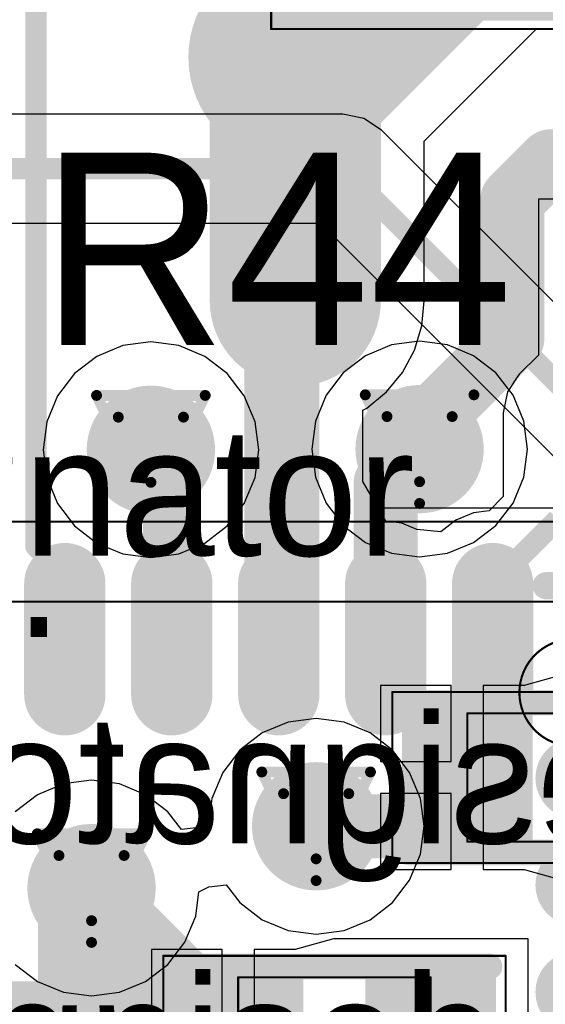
# Model space of a CAD drawing. Header units: millimetres. Extents: x 138 to 555, y 26 to 334.
# Tile 365 of 656: x 183.03 to 185.49, y 272.47 to 277.08. Entities that reach past the tile are written whole.
import ezdxf

# ---------------------------------------------------------------- set-up
doc = ezdxf.new("R2010")
doc.units = ezdxf.units.MM
for name, color, linetype in [('BottomLayer', 5, 'Continuous'), ('BottomOverlay', 54, 'Continuous'), ('BottomPaste', 16, 'Continuous'), ('BottomSolder', 6, 'Continuous'), ('DrillDrawing', 1, 'Continuous'), ('Mechanical20', 56, 'Continuous'), ('Mechanical21', 56, 'Continuous'), ('Mechanical27', 56, 'Continuous'), ('Mechanical30', 56, 'Continuous'), ('MidLayer1', 16, 'Continuous'), ('MidLayer2', 76, 'Continuous'), ('MidLayer3', 90, 'Continuous'), ('MidLayer4', 156, 'Continuous'), ('MultiLayer', 9, 'Continuous'), ('TopLayer', 1, 'Continuous'), ('TopOverlay', 2, 'Continuous'), ('TopPaste', 8, 'Continuous'), ('TopSolder', 216, 'Continuous'), ('ViaHoleLayer', 16, 'Continuous')]:
    doc.layers.add(name, color=color, linetype=linetype)

# ---------------------------------------------------------------- blocks, each defined once
blk = doc.blocks.new('ICC_QFN64_EPAD_9X9_P050_510')
at = {"layer": 'Mechanical20', "const_width": 0.01}
blk.add_lwpolyline([(-4.95, -4.95), (-4.95, 4.95)], dxfattribs=at)
at = {"layer": 'Mechanical27', "const_width": 0.01}
blk.add_lwpolyline([(-4.575, -4.575), (-4.575, 4.575)], dxfattribs=at)
blk.add_lwpolyline([(-3.9, 4.125, 1), (-4.4, 4.125, 1)], format="xyb", close=True, dxfattribs=at)
at = {"layer": 'TopLayer', "const_width": 0.28}
for points in [[(-4.14, 3.75), (-4.66, 3.75)], [(-4.14, 3.25), (-4.66, 3.25)], [(-4.14, 2.75), (-4.66, 2.75)], [(-4.14, 2.25), (-4.66, 2.25)], [(-4.14, 1.75), (-4.66, 1.75)]]:
    blk.add_lwpolyline(points, dxfattribs=at)
at = {"layer": 'TopLayer', "const_width": 0.14}
for points in [[(-4.73, 3.75, 1), (-4.59, 3.75, 1)], [(-4.21, 3.75, 1), (-4.07, 3.75, 1)], [(-4.73, 3.25, 1), (-4.59, 3.25, 1)], [(-4.21, 3.25, 1), (-4.07, 3.25, 1)], [(-4.73, 2.75, 1), (-4.59, 2.75, 1)], [(-4.21, 2.75, 1), (-4.07, 2.75, 1)], [(-4.73, 2.25, 1), (-4.59, 2.25, 1)], [(-4.21, 2.25, 1), (-4.07, 2.25, 1)], [(-4.73, 1.75, 1), (-4.59, 1.75, 1)], [(-4.21, 1.75, 1), (-4.07, 1.75, 1)]]:
    blk.add_lwpolyline(points, format="xyb", close=True, dxfattribs=at)
at = {"layer": 'TopLayer'}
blk.add_solid([(-2.75, -2.75), (2.75, -2.75), (-2.75, 2.75), (2.75, 2.75)], dxfattribs=at)
at = {"layer": 'TopOverlay'}
blk.add_line((-5.012, 4.2248), (-5.012, 3.225), dxfattribs=at)
at = {"layer": 'TopOverlay', "const_width": 0.127}
blk.add_lwpolyline([(-4.65, 4), (-4.65, 4.35)], dxfattribs=at)
at = {"layer": 'TopOverlay', "const_width": 0.0635}
blk.add_lwpolyline([(-4.6818, 4, 1), (-4.6183, 4, 1)], format="xyb", close=True, dxfattribs=at)
at = {"layer": 'TopPaste', "const_width": 0.28}
for points in [[(-4.14, 3.75), (-4.66, 3.75)], [(-4.14, 3.25), (-4.66, 3.25)], [(-4.14, 2.75), (-4.66, 2.75)], [(-4.14, 2.25), (-4.66, 2.25)], [(-4.14, 1.75), (-4.66, 1.75)]]:
    blk.add_lwpolyline(points, dxfattribs=at)
at = {"layer": 'TopPaste', "const_width": 0.14}
for points in [[(-4.73, 3.75, 1), (-4.59, 3.75, 1)], [(-4.21, 3.75, 1), (-4.07, 3.75, 1)], [(-4.73, 3.25, 1), (-4.59, 3.25, 1)], [(-4.21, 3.25, 1), (-4.07, 3.25, 1)], [(-4.73, 2.75, 1), (-4.59, 2.75, 1)], [(-4.21, 2.75, 1), (-4.07, 2.75, 1)], [(-4.73, 2.25, 1), (-4.59, 2.25, 1)], [(-4.21, 2.25, 1), (-4.07, 2.25, 1)], [(-4.73, 1.75, 1), (-4.59, 1.75, 1)], [(-4.21, 1.75, 1), (-4.07, 1.75, 1)]]:
    blk.add_lwpolyline(points, format="xyb", close=True, dxfattribs=at)
at = {"layer": 'TopPaste'}
blk.add_solid([(-2.75, -2.75), (2.75, -2.75), (-2.75, 2.75), (2.75, 2.75)], dxfattribs=at)
at = {"layer": 'TopSolder', "const_width": 0.38}
for points in [[(-3.75, 4.66), (-3.75, 4.14)], [(-3.25, 4.66), (-3.25, 4.14)], [(-2.75, 4.66), (-2.75, 4.14)], [(-4.14, 3.75), (-4.66, 3.75)], [(-4.14, 3.25), (-4.66, 3.25)], [(-4.14, 2.75), (-4.66, 2.75)], [(-4.14, 2.25), (-4.66, 2.25)], [(-4.14, 1.75), (-4.66, 1.75)]]:
    blk.add_lwpolyline(points, dxfattribs=at)
at = {"layer": 'TopSolder', "const_width": 0.19}
for points in [[(-3.845, 4.14, 1), (-3.655, 4.14, 1)], [(-3.345, 4.14, 1), (-3.155, 4.14, 1)], [(-2.845, 4.14, 1), (-2.655, 4.14, 1)], [(-4.755, 3.75, 1), (-4.565, 3.75, 1)], [(-4.235, 3.75, 1), (-4.045, 3.75, 1)], [(-4.755, 3.25, 1), (-4.565, 3.25, 1)], [(-4.235, 3.25, 1), (-4.045, 3.25, 1)], [(-4.755, 2.75, 1), (-4.565, 2.75, 1)], [(-4.235, 2.75, 1), (-4.045, 2.75, 1)], [(-4.755, 2.25, 1), (-4.565, 2.25, 1)], [(-4.235, 2.25, 1), (-4.045, 2.25, 1)], [(-4.755, 1.75, 1), (-4.565, 1.75, 1)], [(-4.235, 1.75, 1), (-4.045, 1.75, 1)]]:
    blk.add_lwpolyline(points, format="xyb", close=True, dxfattribs=at)
at = {"layer": 'TopSolder'}
blk.add_solid([(-2.8, -2.8), (2.8, -2.8), (-2.8, 2.8), (2.8, 2.8)], dxfattribs=at)
blk = doc.blocks.new('L1210_LQH_782')
at = {"layer": 'Mechanical20', "const_width": 0.01}
for points in [[(-2.15, 1.75), (2.15, 1.75)], [(-2.15, -1.7), (-2.15, 1.75)], [(2.15, -1.7), (2.15, 1.75)], [(-2.15, -1.75), (-2.15, -1.7)], [(2.15, -1.75), (2.15, -1.7)], [(-2.15, -1.75), (2.15, -1.75)]]:
    blk.add_lwpolyline(points, dxfattribs=at)
at = {"layer": 'Mechanical20', "const_width": 0.005}
for points in [[(-2.1525, 1.75, 1), (-2.1475, 1.75, 1)], [(-2.1525, 1.75, 1), (-2.1475, 1.75, 1)], [(2.1475, 1.75, 1), (2.1525, 1.75, 1)], [(2.1475, 1.75, 1), (2.1525, 1.75, 1)], [(-2.1525, -1.7, 1), (-2.1475, -1.7, 1)], [(-2.1525, -1.7, 1), (-2.1475, -1.7, 1)], [(2.1475, -1.7, 1), (2.1525, -1.7, 1)], [(2.1475, -1.7, 1), (2.1525, -1.7, 1)], [(-2.1525, -1.75, 1), (-2.1475, -1.75, 1)], [(-2.1525, -1.75, 1), (-2.1475, -1.75, 1)], [(2.1475, -1.75, 1), (2.1525, -1.75, 1)], [(2.1475, -1.75, 1), (2.1525, -1.75, 1)]]:
    blk.add_lwpolyline(points, format="xyb", close=True, dxfattribs=at)
at = {"layer": 'Mechanical27', "const_width": 0.01}
for points in [[(-1.75, -1.35), (-1.75, 1.35)], [(-1.75, 1.35), (1.75, 1.35)], [(-1.45, -1.35), (-1.45, 1.35)], [(1.45, -1.35), (1.45, 1.35)], [(1.75, -1.35), (1.75, 1.35)], [(-1.75, -1.35), (1.75, -1.35)]]:
    blk.add_lwpolyline(points, dxfattribs=at)
at = {"layer": 'Mechanical27', "const_width": 0.005}
for points in [[(-1.7525, 1.35, 1), (-1.7475, 1.35, 1)], [(-1.7525, 1.35, 1), (-1.7475, 1.35, 1)], [(-1.4525, 1.35, 1), (-1.4475, 1.35, 1)], [(1.4475, 1.35, 1), (1.4525, 1.35, 1)], [(1.7475, 1.35, 1), (1.7525, 1.35, 1)], [(1.7475, 1.35, 1), (1.7525, 1.35, 1)], [(-1.7525, -1.35, 1), (-1.7475, -1.35, 1)], [(-1.7525, -1.35, 1), (-1.7475, -1.35, 1)], [(-1.4525, -1.35, 1), (-1.4475, -1.35, 1)], [(1.4475, -1.35, 1), (1.4525, -1.35, 1)], [(1.7475, -1.35, 1), (1.7525, -1.35, 1)], [(1.7475, -1.35, 1), (1.7525, -1.35, 1)]]:
    blk.add_lwpolyline(points, format="xyb", close=True, dxfattribs=at)
at = {"layer": 'TopLayer'}
for points in [[(-0.25, -1.55), (-0.25, 1.55), (-1.95, -1.55), (-1.95, 1.55)], [(1.95, -1.55), (1.95, 1.55), (0.25, -1.55), (0.25, 1.55)]]:
    blk.add_solid(points, dxfattribs=at)
at = {"layer": 'TopOverlay', "const_width": 0.12}
for points in [[(-2.05, -1.65), (-2.05, 1.65)], [(-2.05, 1.65), (2.05, 1.65)], [(2.05, -1.65), (2.05, 1.65)], [(-2.05, -1.65), (-1.45, -1.65)], [(-1.45, -1.65), (2.05, -1.65)]]:
    blk.add_lwpolyline(points, dxfattribs=at)
at = {"layer": 'TopOverlay'}
for points, const_width in [([(-2.08, 1.65, 1), (-2.02, 1.65, 1)], 0.06), ([(-2.08, 1.65, 1), (-2.02, 1.65, 1)], 0.06), ([(2.02, 1.65, 1), (2.08, 1.65, 1)], 0.06), ([(2.02, 1.65, 1), (2.08, 1.65, 1)], 0.06), ([(0.1016, 0, 1), (-0.1016, 0, 1)], 0.12), ([(-0.1316, 0, 1), (-0.0716, 0, 1)], 0.06), ([(0.0716, 0, 1), (0.1316, 0, 1)], 0.06), ([(-2.08, -1.65, 1), (-2.02, -1.65, 1)], 0.06), ([(-2.08, -1.65, 1), (-2.02, -1.65, 1)], 0.06), ([(-1.48, -1.65, 1), (-1.42, -1.65, 1)], 0.06), ([(-1.48, -1.65, 1), (-1.42, -1.65, 1)], 0.06), ([(2.02, -1.65, 1), (2.08, -1.65, 1)], 0.06), ([(2.02, -1.65, 1), (2.08, -1.65, 1)], 0.06)]:
    blk.add_lwpolyline(points, format="xyb", close=True, dxfattribs=dict(at, const_width=const_width))
at = {"layer": 'TopPaste'}
for points in [[(-0.25, -1.55), (-0.25, 1.55), (-1.95, -1.55), (-1.95, 1.55)], [(1.95, -1.55), (1.95, 1.55), (0.25, -1.55), (0.25, 1.55)]]:
    blk.add_solid(points, dxfattribs=at)
at = {"layer": 'TopSolder'}
for points in [[(-0.2, -1.6), (-0.2, 1.6), (-2, -1.6), (-2, 1.6)], [(2, -1.6), (2, 1.6), (0.2, -1.6), (0.2, 1.6)]]:
    blk.add_solid(points, dxfattribs=at)
blk = doc.blocks.new('C0402_B_882')
at = {"layer": 'BottomLayer'}
for points in [[(-0.705, 0.28), (-0.705, -0.28), (-0.195, 0.28), (-0.195, -0.28)], [(0.195, 0.28), (0.195, -0.28), (0.705, 0.28), (0.705, -0.28)]]:
    blk.add_solid(points, dxfattribs=at)
at = {"layer": 'BottomOverlay', "const_width": 0.12}
for points in [[(-0.725, 0.35), (0.725, 0.35)], [(-0.725, -0.35), (0.7, -0.35)]]:
    blk.add_lwpolyline(points, dxfattribs=at)
at = {"layer": 'BottomOverlay', "const_width": 0.06}
for points in [[(-0.755, 0.35, 1), (-0.695, 0.35, 1)], [(0.695, 0.35, 1), (0.755, 0.35, 1)], [(-0.755, -0.35, 1), (-0.695, -0.35, 1)], [(0.67, -0.35, 1), (0.73, -0.35, 1)]]:
    blk.add_lwpolyline(points, format="xyb", close=True, dxfattribs=at)
at = {"layer": 'BottomPaste'}
for points in [[(-0.705, 0.28), (-0.705, -0.28), (-0.195, 0.28), (-0.195, -0.28)], [(0.195, 0.28), (0.195, -0.28), (0.705, 0.28), (0.705, -0.28)]]:
    blk.add_solid(points, dxfattribs=at)
at = {"layer": 'BottomSolder'}
for points in [[(-0.755, 0.33), (-0.755, -0.33), (-0.145, 0.33), (-0.145, -0.33)], [(0.145, 0.33), (0.145, -0.33), (0.755, 0.33), (0.755, -0.33)]]:
    blk.add_solid(points, dxfattribs=at)
at = {"layer": 'Mechanical21', "const_width": 0.01}
for points in [[(-0.8, 0.4), (0.8, 0.4)], [(-0.8, -0.4), (-0.8, 0.4)], [(0.8, -0.4), (0.8, 0.4)], [(-0.8, -0.4), (0.8, -0.4)]]:
    blk.add_lwpolyline(points, dxfattribs=at)
at = {"layer": 'Mechanical21', "const_width": 0.005}
for points in [[(-0.8025, 0.4, 1), (-0.7975, 0.4, 1)], [(-0.8025, 0.4, 1), (-0.7975, 0.4, 1)], [(0.7975, 0.4, 1), (0.8025, 0.4, 1)], [(0.7975, 0.4, 1), (0.8025, 0.4, 1)], [(-0.8025, -0.4, 1), (-0.7975, -0.4, 1)], [(-0.8025, -0.4, 1), (-0.7975, -0.4, 1)], [(0.7975, -0.4, 1), (0.8025, -0.4, 1)], [(0.7975, -0.4, 1), (0.8025, -0.4, 1)]]:
    blk.add_lwpolyline(points, format="xyb", close=True, dxfattribs=at)
at = {"layer": 'Mechanical30', "const_width": 0.01}
for points in [[(-0.45, -0.3), (-0.45, 0.3)], [(-0.45, 0.3), (0.45, 0.3)], [(0.45, -0.3), (0.45, 0.3)], [(-0.45, -0.3), (0.45, -0.3)]]:
    blk.add_lwpolyline(points, dxfattribs=at)
at = {"layer": 'Mechanical30', "const_width": 0.005}
for points in [[(-0.4525, 0.3, 1), (-0.4475, 0.3, 1)], [(-0.4525, 0.3, 1), (-0.4475, 0.3, 1)], [(0.4475, 0.3, 1), (0.4525, 0.3, 1)], [(0.4475, 0.3, 1), (0.4525, 0.3, 1)], [(-0.4525, -0.3, 1), (-0.4475, -0.3, 1)], [(-0.4525, -0.3, 1), (-0.4475, -0.3, 1)], [(0.4475, -0.3, 1), (0.4525, -0.3, 1)], [(0.4475, -0.3, 1), (0.4525, -0.3, 1)]]:
    blk.add_lwpolyline(points, format="xyb", close=True, dxfattribs=at)
blk = doc.blocks.new('C0402_B_887')
at = {"layer": 'BottomLayer'}
for points in [[(-0.705, 0.28), (-0.705, -0.28), (-0.195, 0.28), (-0.195, -0.28)], [(0.195, 0.28), (0.195, -0.28), (0.705, 0.28), (0.705, -0.28)]]:
    blk.add_solid(points, dxfattribs=at)
at = {"layer": 'BottomOverlay', "const_width": 0.12}
for points in [[(-0.725, 0.35), (0.725, 0.35)], [(-0.725, -0.35), (0.7, -0.35)]]:
    blk.add_lwpolyline(points, dxfattribs=at)
at = {"layer": 'BottomOverlay', "const_width": 0.06}
for points in [[(-0.755, 0.35, 1), (-0.695, 0.35, 1)], [(0.695, 0.35, 1), (0.755, 0.35, 1)], [(-0.755, -0.35, 1), (-0.695, -0.35, 1)], [(0.67, -0.35, 1), (0.73, -0.35, 1)]]:
    blk.add_lwpolyline(points, format="xyb", close=True, dxfattribs=at)
at = {"layer": 'BottomPaste'}
for points in [[(-0.705, 0.28), (-0.705, -0.28), (-0.195, 0.28), (-0.195, -0.28)], [(0.195, 0.28), (0.195, -0.28), (0.705, 0.28), (0.705, -0.28)]]:
    blk.add_solid(points, dxfattribs=at)
at = {"layer": 'BottomSolder'}
for points in [[(-0.755, 0.33), (-0.755, -0.33), (-0.145, 0.33), (-0.145, -0.33)], [(0.145, 0.33), (0.145, -0.33), (0.755, 0.33), (0.755, -0.33)]]:
    blk.add_solid(points, dxfattribs=at)
at = {"layer": 'Mechanical21', "const_width": 0.01}
for points in [[(-0.8, 0.4), (0.8, 0.4)], [(-0.8, -0.4), (-0.8, 0.4)], [(0.8, -0.4), (0.8, 0.4)], [(-0.8, -0.4), (0.8, -0.4)]]:
    blk.add_lwpolyline(points, dxfattribs=at)
at = {"layer": 'Mechanical21', "const_width": 0.005}
for points in [[(-0.8025, 0.4, 1), (-0.7975, 0.4, 1)], [(-0.8025, 0.4, 1), (-0.7975, 0.4, 1)], [(0.7975, 0.4, 1), (0.8025, 0.4, 1)], [(0.7975, 0.4, 1), (0.8025, 0.4, 1)], [(-0.8025, -0.4, 1), (-0.7975, -0.4, 1)], [(-0.8025, -0.4, 1), (-0.7975, -0.4, 1)], [(0.7975, -0.4, 1), (0.8025, -0.4, 1)], [(0.7975, -0.4, 1), (0.8025, -0.4, 1)]]:
    blk.add_lwpolyline(points, format="xyb", close=True, dxfattribs=at)
at = {"layer": 'Mechanical30', "const_width": 0.01}
for points in [[(-0.45, -0.3), (-0.45, 0.3)], [(-0.45, 0.3), (0.45, 0.3)], [(0.45, -0.3), (0.45, 0.3)], [(-0.45, -0.3), (0.45, -0.3)]]:
    blk.add_lwpolyline(points, dxfattribs=at)
at = {"layer": 'Mechanical30', "const_width": 0.005}
for points in [[(-0.4525, 0.3, 1), (-0.4475, 0.3, 1)], [(-0.4525, 0.3, 1), (-0.4475, 0.3, 1)], [(0.4475, 0.3, 1), (0.4525, 0.3, 1)], [(0.4475, 0.3, 1), (0.4525, 0.3, 1)], [(-0.4525, -0.3, 1), (-0.4475, -0.3, 1)], [(-0.4525, -0.3, 1), (-0.4475, -0.3, 1)], [(0.4475, -0.3, 1), (0.4525, -0.3, 1)], [(0.4475, -0.3, 1), (0.4525, -0.3, 1)]]:
    blk.add_lwpolyline(points, format="xyb", close=True, dxfattribs=at)

msp = doc.modelspace()

# ---------------------------------------------------------------- linework, layer by layer
at = {"layer": 'BottomLayer'}
for p, q in [((184.5457, 276.6374), (176.6893, 276.6374)), ((184.6433, 276.618), (184.5457, 276.6374)), ((184.726, 276.5627), (184.6433, 276.618)), ((185.9922, 275.2965), (184.726, 276.5627)), ((176.7949, 276.1276), (184.4401, 276.1276)), ((184.4401, 276.1276), (185.6317, 274.936)), ((185.5719, 274.0155), (185.3926, 273.9655)), ((185.0519, 273.9655), (184.7219, 273.9655)), ((184.7219, 273.9655), (184.7219, 273.6105)), ((185.0519, 273.6105), (185.0519, 273.9655)), ((185.3926, 273.9655), (185.2019, 273.9655)), ((185.2019, 273.9655), (185.2019, 273.5355)), ((184.7219, 273.6105), (185.0519, 273.6105)), ((185.2019, 273.5355), (185.2019, 273.1055)), ((185.0519, 273.4605), (184.7219, 273.4605)), ((184.7219, 273.4605), (184.7219, 273.1055)), ((185.0519, 273.1055), (185.0519, 273.4605)), ((184.7219, 273.1055), (185.0519, 273.1055)), ((185.2019, 273.1055), (185.3926, 273.1055)), ((185.3926, 273.1055), (185.5719, 273.0555)), ((184.5009, 272.7814), (184.3216, 272.7314)), ((184.6402, 272.7814), (184.5009, 272.7814)), ((185.4109, 272.7814), (184.6402, 272.7814)), ((185.4109, 271.8235), (185.4109, 272.7814)), ((183.9809, 272.7314), (183.6509, 272.7314)), ((183.6509, 272.7314), (183.6509, 272.3764)), ((183.9809, 272.3764), (183.9809, 272.7314)), ((184.3216, 272.7314), (184.1309, 272.7314)), ((184.1309, 272.7314), (184.1309, 272.3014))]:
    msp.add_line(p, q, dxfattribs=at)
for points, const_width in [([(176.6893, 276.3825), (184.5457, 276.3825)], 0.1), ([(184.5457, 276.3825), (186.1193, 274.8089)], 0.1), ([(184.8988, 273.3075), (185.1269, 273.5355)], 0.3), ([(184.4204, 273.3075), (184.8988, 273.3075)], 0.3), ([(183.3705, 273.0183), (183.3709, 273.0183)], 0.3), ([(183.3709, 273.0183), (184.0718, 272.3173)], 0.3)]:
    msp.add_lwpolyline(points, dxfattribs=dict(at, const_width=const_width))
for points, const_width in [([(184.5207, 276.3825, 1), (184.5707, 276.3825, 1)], 0.05), ([(184.5207, 276.3825, 1), (184.5707, 276.3825, 1)], 0.05), ([(183.4979, 275.0683, 1), (183.7979, 275.0683, 1)], 0.3), ([(184.7539, 275.0711, 1), (185.0539, 275.0711, 1)], 0.3), ([(185.0519, 273.5355, 1), (185.2019, 273.5355, 1)], 0.15), ([(184.2704, 273.3075, 1), (184.5704, 273.3075, 1)], 0.3), ([(184.3454, 273.3075, 1), (184.4954, 273.3075, 1)], 0.15), ([(184.8238, 273.3075, 1), (184.9738, 273.3075, 1)], 0.15), ([(184.8238, 273.3075, 1), (184.9738, 273.3075, 1)], 0.15), ([(183.2205, 273.0183, 1), (183.5205, 273.0183, 1)], 0.3), ([(183.2955, 273.0183, 1), (183.4455, 273.0183, 1)], 0.15), ([(183.2959, 273.0183, 1), (183.4459, 273.0183, 1)], 0.15), ([(183.2959, 273.0183, 1), (183.4459, 273.0183, 1)], 0.15)]:
    msp.add_lwpolyline(points, format="xyb", close=True, dxfattribs=dict(at, const_width=const_width))
at = {"layer": 'DrillDrawing', "const_width": 0.0508}
for points in [[(183.3939, 275.3223), (183.9019, 275.3223)], [(183.3939, 275.3223), (183.6479, 274.8143)], [(183.6479, 274.8143), (183.9019, 275.3223)], [(184.6499, 275.3251), (185.1579, 275.3251)], [(184.6499, 275.3251), (184.9039, 274.8171)], [(184.9039, 274.8171), (185.1579, 275.3251)], [(183.4955, 275.2207), (183.8003, 275.2207)], [(183.4955, 275.2207), (183.6479, 274.9159)], [(183.6479, 274.9159), (183.8003, 275.2207)], [(184.7515, 275.2235), (185.0563, 275.2235)], [(184.7515, 275.2235), (184.9039, 274.9187)], [(184.9039, 274.9187), (185.0563, 275.2235)], [(184.1664, 273.5615), (184.6744, 273.5615)], [(184.1664, 273.5615), (184.4204, 273.0535)], [(184.4204, 273.0535), (184.6744, 273.5615)], [(184.268, 273.4599), (184.5728, 273.4599)], [(184.268, 273.4599), (184.4204, 273.1551)], [(184.4204, 273.1551), (184.5728, 273.4599)], [(183.1165, 273.2723), (183.6245, 273.2723)], [(183.1165, 273.2723), (183.3705, 272.7643)], [(183.3705, 272.7643), (183.6245, 273.2723)], [(183.2181, 273.1707), (183.5229, 273.1707)], [(183.2181, 273.1707), (183.3705, 272.8659)], [(183.3705, 272.8659), (183.5229, 273.1707)]]:
    msp.add_lwpolyline(points, dxfattribs=at)
at = {"layer": 'DrillDrawing', "const_width": 0.0254}
for points in [[(183.3812, 275.3223, 1), (183.4066, 275.3223, 1)], [(183.3812, 275.3223, 1), (183.4066, 275.3223, 1)], [(183.8892, 275.3223, 1), (183.9146, 275.3223, 1)], [(183.8892, 275.3223, 1), (183.9146, 275.3223, 1)], [(184.6372, 275.3251, 1), (184.6626, 275.3251, 1)], [(184.6372, 275.3251, 1), (184.6626, 275.3251, 1)], [(185.1452, 275.3251, 1), (185.1706, 275.3251, 1)], [(185.1452, 275.3251, 1), (185.1706, 275.3251, 1)], [(183.4828, 275.2207, 1), (183.5082, 275.2207, 1)], [(183.4828, 275.2207, 1), (183.5082, 275.2207, 1)], [(183.7876, 275.2207, 1), (183.813, 275.2207, 1)], [(183.7876, 275.2207, 1), (183.813, 275.2207, 1)], [(184.7388, 275.2235, 1), (184.7642, 275.2235, 1)], [(184.7388, 275.2235, 1), (184.7642, 275.2235, 1)], [(185.0436, 275.2235, 1), (185.069, 275.2235, 1)], [(185.0436, 275.2235, 1), (185.069, 275.2235, 1)], [(183.6352, 274.9159, 1), (183.6606, 274.9159, 1)], [(183.6352, 274.9159, 1), (183.6606, 274.9159, 1)], [(184.8912, 274.9187, 1), (184.9166, 274.9187, 1)], [(184.8912, 274.9187, 1), (184.9166, 274.9187, 1)], [(183.6352, 274.8143, 1), (183.6606, 274.8143, 1)], [(183.6352, 274.8143, 1), (183.6606, 274.8143, 1)], [(184.8912, 274.8171, 1), (184.9166, 274.8171, 1)], [(184.8912, 274.8171, 1), (184.9166, 274.8171, 1)], [(184.1537, 273.5615, 1), (184.1791, 273.5615, 1)], [(184.1537, 273.5615, 1), (184.1791, 273.5615, 1)], [(184.6617, 273.5615, 1), (184.6871, 273.5615, 1)], [(184.6617, 273.5615, 1), (184.6871, 273.5615, 1)], [(184.2553, 273.4599, 1), (184.2807, 273.4599, 1)], [(184.2553, 273.4599, 1), (184.2807, 273.4599, 1)], [(184.5601, 273.4599, 1), (184.5855, 273.4599, 1)], [(184.5601, 273.4599, 1), (184.5855, 273.4599, 1)], [(183.1038, 273.2723, 1), (183.1292, 273.2723, 1)], [(183.1038, 273.2723, 1), (183.1292, 273.2723, 1)], [(183.6118, 273.2723, 1), (183.6372, 273.2723, 1)], [(183.6118, 273.2723, 1), (183.6372, 273.2723, 1)], [(183.2054, 273.1707, 1), (183.2308, 273.1707, 1)], [(183.2054, 273.1707, 1), (183.2308, 273.1707, 1)], [(183.5102, 273.1707, 1), (183.5356, 273.1707, 1)], [(183.5102, 273.1707, 1), (183.5356, 273.1707, 1)], [(184.4077, 273.1551, 1), (184.4331, 273.1551, 1)], [(184.4077, 273.1551, 1), (184.4331, 273.1551, 1)], [(184.4077, 273.0535, 1), (184.4331, 273.0535, 1)], [(184.4077, 273.0535, 1), (184.4331, 273.0535, 1)], [(183.3578, 272.8659, 1), (183.3832, 272.8659, 1)], [(183.3578, 272.8659, 1), (183.3832, 272.8659, 1)], [(183.3578, 272.7643, 1), (183.3832, 272.7643, 1)], [(183.3578, 272.7643, 1), (183.3832, 272.7643, 1)]]:
    msp.add_lwpolyline(points, format="xyb", close=True, dxfattribs=at)
at = {"layer": 'MidLayer1'}
for p, q in [((183.5174, 275.5555), (183.3958, 275.5051)), ((183.6479, 275.5727), (183.5174, 275.5555)), ((183.7785, 275.5555), (183.6479, 275.5727)), ((183.9001, 275.5051), (183.7785, 275.5555)), ((184.7734, 275.5582), (184.6518, 275.5078)), ((184.9039, 275.5754), (184.7734, 275.5582)), ((185.0344, 275.5582), (184.9039, 275.5754)), ((185.1561, 275.5078), (185.0344, 275.5582)), ((183.3958, 275.5051), (183.2913, 275.4249)), ((184.0045, 275.4249), (183.9001, 275.5051)), ((184.6518, 275.5078), (184.5473, 275.4277)), ((185.2605, 275.4277), (185.1561, 275.5078)), ((183.2913, 275.4249), (183.2112, 275.3205)), ((184.0847, 275.3205), (184.0045, 275.4249)), ((184.5473, 275.4277), (184.4672, 275.3232)), ((185.3407, 275.3232), (185.2605, 275.4277)), ((183.2112, 275.3205), (183.1608, 275.1989)), ((184.1351, 275.1989), (184.0847, 275.3205)), ((184.4672, 275.3232), (184.4168, 275.2016)), ((185.391, 275.2016), (185.3407, 275.3232)), ((183.1608, 275.1989), (183.1436, 275.0683)), ((184.1522, 275.0683), (184.1351, 275.1989)), ((184.4168, 275.2016), (184.3996, 275.0711)), ((185.4082, 275.0711), (185.391, 275.2016)), ((183.1436, 275.0683), (183.1608, 274.9378)), ((184.1351, 274.9378), (184.1522, 275.0683)), ((184.3996, 275.0711), (184.4168, 274.9405)), ((185.391, 274.9405), (185.4082, 275.0711)), ((184.4168, 274.9405), (184.4672, 274.8189)), ((185.3407, 274.8189), (185.391, 274.9405)), ((183.1608, 274.9378), (183.2112, 274.8162)), ((184.0847, 274.8162), (184.1351, 274.9378)), ((183.2112, 274.8162), (183.2913, 274.7117)), ((184.0045, 274.7117), (184.0847, 274.8162)), ((184.4672, 274.8189), (184.5473, 274.7145)), ((185.2605, 274.7145), (185.3407, 274.8189)), ((183.2913, 274.7117), (183.3958, 274.6316)), ((183.9001, 274.6316), (184.0045, 274.7117)), ((184.5473, 274.7145), (184.6518, 274.6343)), ((185.1561, 274.6343), (185.2605, 274.7145)), ((183.3958, 274.6316), (183.5174, 274.5812)), ((183.7785, 274.5812), (183.9001, 274.6316)), ((184.6518, 274.6343), (184.7734, 274.5839)), ((185.0344, 274.5839), (185.1561, 274.6343)), ((183.5174, 274.5812), (183.6479, 274.564)), ((183.6479, 274.564), (183.7785, 274.5812)), ((184.7734, 274.5839), (184.9039, 274.5668)), ((184.9039, 274.5668), (185.0344, 274.5839)), ((184.2899, 273.7946), (184.1683, 273.7442)), ((184.4204, 273.8118), (184.2899, 273.7946)), ((184.5509, 273.7946), (184.4204, 273.8118)), ((184.6726, 273.7442), (184.5509, 273.7946)), ((184.1683, 273.7442), (184.0638, 273.6641)), ((184.777, 273.6641), (184.6726, 273.7442)), ((184.0638, 273.6641), (183.9837, 273.5596)), ((184.8572, 273.5596), (184.777, 273.6641)), ((183.9837, 273.5596), (183.9333, 273.438)), ((184.9075, 273.438), (184.8572, 273.5596)), ((183.3705, 273.5226), (183.24, 273.5054)), ((183.5011, 273.5054), (183.3705, 273.5226)), ((183.24, 273.5054), (183.1184, 273.455)), ((183.6227, 273.455), (183.5011, 273.5054)), ((183.1184, 273.455), (183.0139, 273.3749)), ((183.7271, 273.3749), (183.6227, 273.455)), ((183.9333, 273.438), (183.9184, 273.3252)), ((184.9247, 273.3075), (184.9075, 273.438)), ((183.7905, 273.2922), (183.7271, 273.3749)), ((183.8714, 273.302), (183.7905, 273.2922)), ((183.9184, 273.3252), (183.8714, 273.302)), ((184.9075, 273.1769), (184.9247, 273.3075)), ((184.8572, 273.0553), (184.9075, 273.1769)), ((184.777, 272.9509), (184.8572, 273.0553)), ((183.8725, 273.0005), (183.9195, 273.0237)), ((183.9195, 273.0237), (184.0004, 273.0335)), ((184.0004, 273.0335), (184.0638, 272.9509)), ((183.8577, 272.8877), (183.8725, 273.0005)), ((184.0638, 272.9509), (184.1683, 272.8707)), ((184.6726, 272.8707), (184.777, 272.9509)), ((183.8073, 272.7661), (183.8577, 272.8877)), ((184.1683, 272.8707), (184.2899, 272.8203)), ((184.5509, 272.8203), (184.6726, 272.8707)), ((184.2899, 272.8203), (184.4204, 272.8032)), ((184.4204, 272.8032), (184.5509, 272.8203)), ((183.7271, 272.6617), (183.8073, 272.7661)), ((183.0139, 272.6617), (183.1184, 272.5815)), ((183.6227, 272.5815), (183.7271, 272.6617)), ((183.1184, 272.5815), (183.24, 272.5311)), ((183.5011, 272.5311), (183.6227, 272.5815)), ((183.24, 272.5311), (183.3705, 272.514)), ((183.3705, 272.514), (183.5011, 272.5311))]:
    msp.add_line(p, q, dxfattribs=at)
at = {"layer": 'MidLayer1', "const_width": 0.3}
for points in [[(183.4979, 275.0683, 1), (183.7979, 275.0683, 1)], [(184.7539, 275.0711, 1), (185.0539, 275.0711, 1)], [(184.2704, 273.3075, 1), (184.5704, 273.3075, 1)], [(183.2205, 273.0183, 1), (183.5205, 273.0183, 1)]]:
    msp.add_lwpolyline(points, format="xyb", close=True, dxfattribs=at)
at = {"layer": 'MidLayer2', "const_width": 0.3}
for points in [[(183.4979, 275.0683, 1), (183.7979, 275.0683, 1)], [(184.7539, 275.0711, 1), (185.0539, 275.0711, 1)], [(184.2704, 273.3075, 1), (184.5704, 273.3075, 1)], [(183.2205, 273.0183, 1), (183.5205, 273.0183, 1)]]:
    msp.add_lwpolyline(points, format="xyb", close=True, dxfattribs=at)
at = {"layer": 'MidLayer3', "const_width": 0.3}
for points in [[(183.4979, 275.0683, 1), (183.7979, 275.0683, 1)], [(184.7539, 275.0711, 1), (185.0539, 275.0711, 1)], [(184.2704, 273.3075, 1), (184.5704, 273.3075, 1)], [(183.2205, 273.0183, 1), (183.5205, 273.0183, 1)]]:
    msp.add_lwpolyline(points, format="xyb", close=True, dxfattribs=at)
at = {"layer": 'MidLayer4'}
for p, q in [((183.5174, 275.5555), (183.3958, 275.5051)), ((183.6479, 275.5727), (183.5174, 275.5555)), ((183.7785, 275.5555), (183.6479, 275.5727)), ((183.9001, 275.5051), (183.7785, 275.5555)), ((184.7734, 275.5582), (184.6518, 275.5078)), ((184.9039, 275.5754), (184.7734, 275.5582)), ((185.0344, 275.5582), (184.9039, 275.5754)), ((185.1561, 275.5078), (185.0344, 275.5582)), ((183.3958, 275.5051), (183.2913, 275.4249)), ((184.0045, 275.4249), (183.9001, 275.5051)), ((184.6518, 275.5078), (184.5473, 275.4277)), ((185.2605, 275.4277), (185.1561, 275.5078)), ((183.2913, 275.4249), (183.2112, 275.3205)), ((184.0847, 275.3205), (184.0045, 275.4249)), ((184.5473, 275.4277), (184.4672, 275.3232)), ((185.3407, 275.3232), (185.2605, 275.4277)), ((183.2112, 275.3205), (183.1608, 275.1989)), ((184.1351, 275.1989), (184.0847, 275.3205)), ((184.4672, 275.3232), (184.4168, 275.2016)), ((185.391, 275.2016), (185.3407, 275.3232)), ((183.1608, 275.1989), (183.1436, 275.0683)), ((184.1522, 275.0683), (184.1351, 275.1989)), ((184.4168, 275.2016), (184.3996, 275.0711)), ((185.4082, 275.0711), (185.391, 275.2016)), ((183.1436, 275.0683), (183.1608, 274.9378)), ((184.1351, 274.9378), (184.1522, 275.0683)), ((184.3996, 275.0711), (184.4168, 274.9405)), ((185.391, 274.9405), (185.4082, 275.0711)), ((184.4168, 274.9405), (184.4672, 274.8189)), ((185.3407, 274.8189), (185.391, 274.9405)), ((183.1608, 274.9378), (183.2112, 274.8162)), ((184.0847, 274.8162), (184.1351, 274.9378)), ((183.2112, 274.8162), (183.2913, 274.7117)), ((184.0045, 274.7117), (184.0847, 274.8162)), ((184.4672, 274.8189), (184.5473, 274.7145)), ((185.2605, 274.7145), (185.3407, 274.8189)), ((183.2913, 274.7117), (183.3958, 274.6316)), ((183.9001, 274.6316), (184.0045, 274.7117)), ((184.5473, 274.7145), (184.6518, 274.6343)), ((185.1561, 274.6343), (185.2605, 274.7145)), ((183.3958, 274.6316), (183.5174, 274.5812)), ((183.7785, 274.5812), (183.9001, 274.6316)), ((184.6518, 274.6343), (184.7734, 274.5839)), ((185.0344, 274.5839), (185.1561, 274.6343)), ((183.5174, 274.5812), (183.6479, 274.564)), ((183.6479, 274.564), (183.7785, 274.5812)), ((184.7734, 274.5839), (184.9039, 274.5668)), ((184.9039, 274.5668), (185.0344, 274.5839)), ((184.2899, 273.7946), (184.1683, 273.7442)), ((184.4204, 273.8118), (184.2899, 273.7946)), ((184.5509, 273.7946), (184.4204, 273.8118)), ((184.6726, 273.7442), (184.5509, 273.7946)), ((184.1683, 273.7442), (184.0638, 273.6641)), ((184.777, 273.6641), (184.6726, 273.7442)), ((184.0638, 273.6641), (183.9837, 273.5596)), ((184.8572, 273.5596), (184.777, 273.6641)), ((183.9837, 273.5596), (183.9333, 273.438)), ((184.9075, 273.438), (184.8572, 273.5596)), ((183.3705, 273.5226), (183.24, 273.5054)), ((183.5011, 273.5054), (183.3705, 273.5226)), ((183.24, 273.5054), (183.1184, 273.455)), ((183.6227, 273.455), (183.5011, 273.5054)), ((183.1184, 273.455), (183.0139, 273.3749)), ((183.7271, 273.3749), (183.6227, 273.455)), ((183.9333, 273.438), (183.9184, 273.3252)), ((184.9247, 273.3075), (184.9075, 273.438)), ((183.7905, 273.2922), (183.7271, 273.3749)), ((183.8714, 273.302), (183.7905, 273.2922)), ((183.9184, 273.3252), (183.8714, 273.302)), ((184.9075, 273.1769), (184.9247, 273.3075)), ((184.8572, 273.0553), (184.9075, 273.1769)), ((184.777, 272.9509), (184.8572, 273.0553)), ((183.8725, 273.0005), (183.9195, 273.0237)), ((183.9195, 273.0237), (184.0004, 273.0335)), ((184.0004, 273.0335), (184.0638, 272.9509)), ((183.8577, 272.8877), (183.8725, 273.0005)), ((184.0638, 272.9509), (184.1683, 272.8707)), ((184.6726, 272.8707), (184.777, 272.9509)), ((183.8073, 272.7661), (183.8577, 272.8877)), ((184.1683, 272.8707), (184.2899, 272.8203)), ((184.5509, 272.8203), (184.6726, 272.8707)), ((184.2899, 272.8203), (184.4204, 272.8032)), ((184.4204, 272.8032), (184.5509, 272.8203)), ((183.7271, 272.6617), (183.8073, 272.7661)), ((183.0139, 272.6617), (183.1184, 272.5815)), ((183.6227, 272.5815), (183.7271, 272.6617)), ((183.1184, 272.5815), (183.24, 272.5311)), ((183.5011, 272.5311), (183.6227, 272.5815)), ((183.24, 272.5311), (183.3705, 272.514)), ((183.3705, 272.514), (183.5011, 272.5311))]:
    msp.add_line(p, q, dxfattribs=at)
at = {"layer": 'MidLayer4', "const_width": 0.3}
for points in [[(183.4979, 275.0683, 1), (183.7979, 275.0683, 1)], [(184.7539, 275.0711, 1), (185.0539, 275.0711, 1)], [(184.2704, 273.3075, 1), (184.5704, 273.3075, 1)], [(183.2205, 273.0183, 1), (183.5205, 273.0183, 1)]]:
    msp.add_lwpolyline(points, format="xyb", close=True, dxfattribs=at)
at = {"layer": 'MultiLayer', "const_width": 0.3}
for points in [[(183.4979, 275.0683, 1), (183.7979, 275.0683, 1)], [(184.7539, 275.0711, 1), (185.0539, 275.0711, 1)], [(184.2704, 273.3075, 1), (184.5704, 273.3075, 1)], [(183.2205, 273.0183, 1), (183.5205, 273.0183, 1)]]:
    msp.add_lwpolyline(points, format="xyb", close=True, dxfattribs=at)
at = {"layer": 'TopLayer'}
for p, q in [((184.9259, 276.5119), (185.4495, 277.0356)), ((185.4495, 277.0356), (186.36, 277.0356)), ((184.9259, 275.7647), (184.9259, 276.5119)), ((187.2694, 276.2397), (185.4594, 276.2397)), ((185.4594, 276.2397), (185.4594, 275.5111)), ((184.9143, 275.6471), (184.9259, 275.7647)), ((184.88, 275.534), (184.9143, 275.6471)), ((184.8243, 275.4297), (184.88, 275.534)), ((185.4594, 275.5111), (185.3697, 275.4214)), ((184.7493, 275.3384), (184.8243, 275.4297)), ((185.3697, 275.4214), (185.3144, 275.3387)), ((184.6579, 275.2634), (184.7493, 275.3384)), ((185.3144, 275.3387), (185.295, 275.2412)), ((184.6381, 275.2528), (184.6579, 275.2634)), ((184.6381, 274.92), (184.6381, 275.2528)), ((185.295, 275.2412), (185.295, 274.8489)), ((184.7455, 274.7349), (184.6381, 274.92)), ((185.295, 274.8489), (185.2293, 274.7832)), ((185.1567, 274.7736), (185.074, 274.7394)), ((185.2293, 274.7832), (185.1567, 274.7736)), ((184.8212, 274.7249), (184.7455, 274.7349)), ((184.8917, 274.6957), (184.8212, 274.7249)), ((185.074, 274.7394), (185.003, 274.6849)), ((185.003, 274.6849), (184.8917, 274.6957))]:
    msp.add_line(p, q, dxfattribs=at)
for points, const_width in [([(183.1104, 274.6174), (183.1104, 285.5724)], 0.1), ([(184.323, 276.9038), (185.0425, 277.6233)], 1), ([(184.323, 275.7647), (184.323, 276.9038)], 0.8), ([(185.3377, 276.2381), (185.5166, 276.4171)], 0.3), ([(185.5166, 276.4171), (187.1834, 276.4171)], 0.3), ([(185.3377, 275.5901), (185.3377, 276.2381)], 0.3), ([(184.2598, 275.7015), (184.323, 275.7647)], 0.5), ([(184.2598, 274.0674), (184.2598, 275.7015)], 0.35), ([(184.9039, 275.1564), (185.3377, 275.5901)], 0.3), ([(184.9039, 275.0711), (184.9039, 275.1564)], 0.3), ([(183.6479, 275.0683), (183.7363, 274.9799)], 0.3), ([(184.7454, 274.9126), (184.9039, 275.0711)], 0.3), ([(183.7363, 274.1915), (183.7363, 274.9799)], 0.25), ([(184.7454, 274.1824), (184.7454, 274.9126)], 0.3), ([(185.2455, 274.4389), (185.5499, 274.7433)], 0.1), ([(183.1104, 274.6174), (183.2455, 274.4824)], 0.1), ([(183.2455, 274.1824), (183.2455, 274.4824)], 0.1), ([(185.2455, 274.1824), (185.2455, 274.4389)], 0.1), ([(183.3705, 269.7443), (183.3705, 273.0183)], 0.5)]:
    msp.add_lwpolyline(points, dxfattribs=dict(at, const_width=const_width))
for points, const_width in [([(184.073, 276.9038, 1), (184.573, 276.9038, 1)], 0.5), ([(184.123, 276.9038, 1), (184.523, 276.9038, 1)], 0.4), ([(185.4416, 276.4171, 1), (185.5916, 276.4171, 1)], 0.15), ([(185.4416, 276.4171, 1), (185.5916, 276.4171, 1)], 0.15), ([(185.2627, 276.2381, 1), (185.4127, 276.2381, 1)], 0.15), ([(185.2627, 276.2381, 1), (185.4127, 276.2381, 1)], 0.15), ([(184.123, 275.7647, 1), (184.523, 275.7647, 1)], 0.4), ([(184.198, 275.7647, 1), (184.448, 275.7647, 1)], 0.25), ([(184.1348, 275.7015, 1), (184.3848, 275.7015, 1)], 0.25), ([(184.1723, 275.7015, 1), (184.3473, 275.7015, 1)], 0.175), ([(185.2627, 275.5901, 1), (185.4127, 275.5901, 1)], 0.15), ([(185.2627, 275.5901, 1), (185.4127, 275.5901, 1)], 0.15), ([(183.4979, 275.0683, 1), (183.7979, 275.0683, 1)], 0.3), ([(184.7539, 275.0711, 1), (185.0539, 275.0711, 1)], 0.3), ([(184.8289, 275.1564, 1), (184.9789, 275.1564, 1)], 0.15), ([(184.8289, 275.1564, 1), (184.9789, 275.1564, 1)], 0.15), ([(183.5729, 275.0683, 1), (183.7229, 275.0683, 1)], 0.15), ([(184.8289, 275.0711, 1), (184.9789, 275.0711, 1)], 0.15), ([(184.8289, 275.0711, 1), (184.9789, 275.0711, 1)], 0.15), ([(183.6613, 274.9799, 1), (183.8113, 274.9799, 1)], 0.15), ([(183.6738, 274.9799, 1), (183.7988, 274.9799, 1)], 0.125), ([(184.6704, 274.9126, 1), (184.8204, 274.9126, 1)], 0.15), ([(184.6704, 274.9126, 1), (184.8204, 274.9126, 1)], 0.15), ([(183.0855, 274.6174, 1), (183.1354, 274.6174, 1)], 0.05), ([(183.0855, 274.6174, 1), (183.1354, 274.6174, 1)], 0.05), ([(183.2205, 274.4824, 1), (183.2705, 274.4824, 1)], 0.05), ([(183.2205, 274.4824, 1), (183.2705, 274.4824, 1)], 0.05), ([(185.2205, 274.4389, 1), (185.2705, 274.4389, 1)], 0.05), ([(185.2205, 274.4389, 1), (185.2705, 274.4389, 1)], 0.05), ([(183.6738, 274.1915, 1), (183.7988, 274.1915, 1)], 0.125), ([(184.6704, 274.1824, 1), (184.8204, 274.1824, 1)], 0.15), ([(183.2205, 274.1824, 1), (183.2705, 274.1824, 1)], 0.05), ([(184.1723, 274.0674, 1), (184.3473, 274.0674, 1)], 0.175), ([(185.2205, 274.1824, 1), (185.2705, 274.1824, 1)], 0.05), ([(184.2704, 273.3075, 1), (184.5704, 273.3075, 1)], 0.3), ([(183.2205, 273.0183, 1), (183.5205, 273.0183, 1)], 0.3), ([(183.2455, 273.0183, 1), (183.4955, 273.0183, 1)], 0.25)]:
    msp.add_lwpolyline(points, format="xyb", close=True, dxfattribs=dict(at, const_width=const_width))
at = {"layer": 'ViaHoleLayer', "const_width": 0.15}
for points in [[(183.5729, 275.0683, 1), (183.7229, 275.0683, 1)], [(184.8289, 275.0711, 1), (184.9789, 275.0711, 1)], [(184.3454, 273.3075, 1), (184.4954, 273.3075, 1)], [(183.2955, 273.0183, 1), (183.4455, 273.0183, 1)]]:
    msp.add_lwpolyline(points, format="xyb", close=True, dxfattribs=at)

# ---------------------------------------------------------------- block references
for name, p, rotation in [('L1210_LQH_782', (186.36, 278.7856), 360), ('ICC_QFN64_EPAD_9X9_P050_510', (181.4955, 269.7824), 270), ('C0402_B_882', (185.5769, 273.5355), 360), ('C0402_B_887', (184.5059, 272.3014), 360)]:
    msp.add_blockref(name, p, dxfattribs=dict(rotation=rotation))

# ---------------------------------------------------------------- texts
at = {"layer": 'Mechanical27'}
msp.add_text('.designator', height=0.599999, dxfattribs=at).set_placement((180.9119, 274.5726))
at = {"layer": 'Mechanical30', "text_generation_flag": 2}
for p in [(183.2356, 274.193), (186.563, 273.2278), (185.4962, 272.0086)]:
    msp.add_text('.designator', height=0.599999, dxfattribs=at).set_placement(p)
at = {"layer": 'TopOverlay'}
msp.add_text('R44', height=0.9, dxfattribs=at).set_placement((183.1313, 275.5577))

doc.saveas('drawing.dxf')
